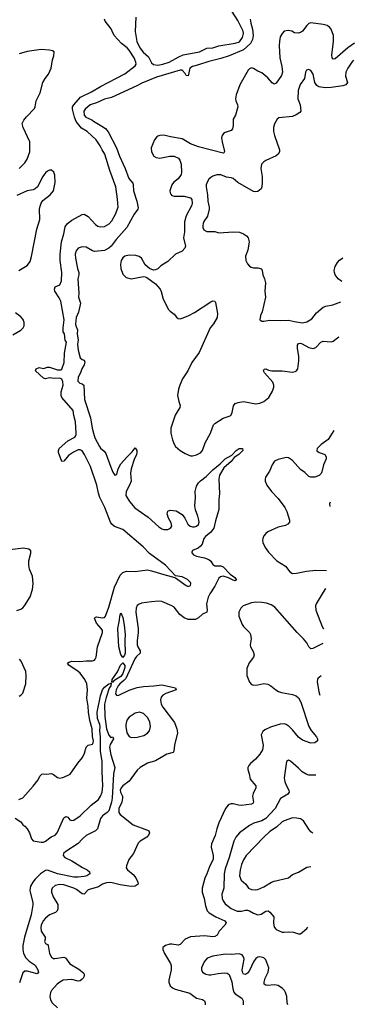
# Model space of a CAD drawing. Header units: inches. Extents: x 1682530 to 1839546, y 640742 to 791647.
# Tile 738 of 923: x 1833918 to 1837196, y 694414 to 704044. Entities that reach past the tile are written whole.
import ezdxf

# ---------------------------------------------------------------- set-up
doc = ezdxf.new("R2010")
doc.units = ezdxf.units.IN
doc.header["$MEASUREMENT"] = 0
doc.layers.add('B8639', color=7, linetype='Continuous')
doc.layers.add('B8730', color=7, linetype='Continuous')

msp = doc.modelspace()

# ---------------------------------------------------------------- linework, layer by layer
at = {"layer": 'B8639', "color": 5}
for points, elevation in [([(1833910, 696416.3), (1833950, 696434.9), (1834050, 696548.4), (1834098, 696610), (1834115.6, 696644.4), (1834136.2, 696663.8), (1834150, 696668), (1834184.7, 696664.7), (1834230, 696670.3), (1834250, 696662), (1834290, 696633.8), (1834310, 696627.6), (1834350, 696635.3), (1834413.3, 696666.7), (1834487.7, 696772.3), (1834533, 696827), (1834553.5, 696870), (1834570, 696930.4), (1834590, 696950.3), (1834630, 696959.6), (1834636.5, 696970), (1834639.6, 696990), (1834632.7, 697032.7), (1834629.2, 697110), (1834605.4, 697190), (1834591.1, 697270), (1834587.8, 697330), (1834576, 697410), (1834580.8, 697490), (1834576.3, 697550), (1834555.6, 697590), (1834510, 697652.2), (1834490, 697670.5), (1834399.7, 697730), (1834385.1, 697750), (1834398.3, 697761.7), (1834430, 697768.9), (1834507, 697767), (1834570, 697773.5), (1834630, 697772.4), (1834650, 697780.3), (1834656.8, 697790), (1834666.3, 697810), (1834681.6, 697910), (1834728.3, 698050), (1834728.9, 698068.9), (1834716.8, 698090), (1834670, 698142.6), (1834649.8, 698190.2), (1834659.1, 698200.9), (1834670, 698204.6), (1834730, 698194), (1834750, 698198.9), (1834758.2, 698210), (1834790, 698297), (1834847.3, 698492.7), (1834902.8, 698610), (1834930, 698636.8), (1834965.1, 698650), (1835050, 698648.6), (1835170, 698663.7), (1835210, 698655.1), (1835352.7, 698610), (1835416.2, 698596.2), (1835444.5, 698584.5), (1835550, 698509.1), (1835570, 698499.6), (1835590, 698510.8), (1835593.6, 698530), (1835590, 698538.7), (1835561.7, 698570), (1835510, 698594.6), (1835443.3, 698603.3), (1835346.9, 698710), (1835190, 698821.8), (1835128.3, 698890), (1834930, 699056.8), (1834848, 699088), (1834821.4, 699110), (1834807.5, 699130), (1834752.9, 699272.9), (1834703.7, 699370), (1834690, 699412.3), (1834675, 699490), (1834613.1, 699673.1), (1834553, 699793), (1834530, 699826.4), (1834510, 699836.3), (1834490, 699835.6), (1834444.1, 699815.9), (1834397.2, 699782.8), (1834350, 699725.2), (1834330, 699722), (1834299.8, 699810), (1834298, 699830), (1834305.3, 699850), (1834390, 699924.7), (1834457.9, 699962.1), (1834465.7, 699970), (1834471.7, 699988.3), (1834471, 700000)], 480), ([(1834642.3, 700000), (1834655, 699955), (1834698.7, 699870), (1834710, 699854.2), (1834745, 699825), (1834761.9, 699801.9), (1834810, 699666.3), (1834830, 699620.3), (1834850, 699590.4), (1834870, 699597.3), (1834881.4, 699650), (1834910, 699698.9), (1834969.6, 699770), (1835021.1, 699818.9), (1835050, 699858), (1835064, 699830), (1835065.5, 699810), (1835062, 699790), (1835038, 699742), (1835009.1, 699650), (1835004.7, 699610), (1835011.2, 699530), (1834995.3, 699490), (1834960.3, 699430), (1834958.4, 699390), (1834992.3, 699332.3), (1835045.5, 699270), (1835177.4, 699177.4), (1835282.5, 699082.5), (1835310, 699063.6), (1835330, 699056.9), (1835370, 699058), (1835394.5, 699070), (1835407.6, 699090), (1835402.7, 699122.7), (1835376, 699170), (1835362.7, 699210), (1835370, 699238), (1835393.2, 699246.8), (1835450, 699239.1), (1835510, 699204.9), (1835536.4, 699170), (1835566.4, 699110), (1835589.4, 699089.4), (1835610, 699083.2), (1835630, 699083.8), (1835650, 699091.2), (1835670, 699106.9), (1835677, 699130), (1835674.5, 699150), (1835664.2, 699190), (1835639.5, 699250), (1835632.5, 699290), (1835640.7, 699370), (1835637.8, 699430), (1835650, 699480.2), (1835670, 699513), (1835690, 699534.5), (1835744, 699576), (1835810, 699640.2), (1835881.1, 699698.9), (1835930, 699750.2), (1835995.1, 699784.9), (1836039.6, 699830), (1836066.6, 699850), (1836102, 699850), (1836102.8, 699830), (1836063.8, 699790), (1836018.9, 699761.1), (1835990, 699723.8), (1835918.9, 699661.1), (1835874.7, 699590), (1835868.8, 699550), (1835875.8, 699410), (1835867.5, 699350), (1835867.8, 699252.2), (1835835.9, 699144.1), (1835820.1, 699070), (1835790, 699031), (1835736.8, 698990), (1835723.3, 698970), (1835704.3, 698915.7), (1835690, 698895.1), (1835665.1, 698874.9), (1835610, 698853), (1835604.4, 698835.6), (1835604.2, 698830), (1835620.4, 698810), (1835650, 698795.6), (1835730, 698780.2), (1835770, 698765.4), (1835788.9, 698748.9), (1835810, 698715.6), (1835830, 698703), (1835890, 698702.6), (1835910, 698693.2), (1835980.8, 698620.8), (1836025, 698590), (1836038.5, 698570), (1836038, 698562), (1836030, 698556.9), (1836010, 698561.7), (1835964.5, 698584.5), (1835910, 698602.7), (1835883.7, 698596.3), (1835870, 698581.9), (1835830, 698503.4), (1835780.2, 698430), (1835764, 698396), (1835747.6, 698330), (1835754.6, 698270), (1835751, 698250), (1835708.7, 698231.3), (1835670, 698194.8), (1835640.6, 698179.4), (1835570, 698179.1), (1835530, 698195.4), (1835486.1, 698226.1), (1835430, 698297.4), (1835410, 698312.9), (1835310, 698353.1), (1835276.2, 698356.2), (1835208, 698352), (1835110, 698336.2), (1835090, 698329.3), (1835070, 698313.1), (1835057.8, 698290), (1835054.3, 698250), (1835079.5, 698090), (1835079.5, 698050), (1835068.5, 697970), (1835069, 697930), (1835074.3, 697910), (1835097.4, 697870), (1835098, 697850), (1835063.1, 697816.9), (1835045.9, 697794.1), (1834958.7, 697601.3), (1834939.5, 697580.5), (1834898.5, 697550), (1834882.6, 697530), (1834863.7, 697490), (1834857.6, 697450), (1834870, 697435.3), (1834890, 697438.4), (1834990, 697487.4), (1835070, 697512.6), (1835130, 697522.3), (1835231.4, 697528.6), (1835310, 697540.2), (1835444.7, 697510), (1835450.8, 697490), (1835350, 697454.6), (1835320.9, 697439.1), (1835302.7, 697417.3), (1835295.9, 697390), (1835304.3, 697350), (1835319.7, 697319.7), (1835433.2, 697170), (1835458.8, 697110), (1835464.5, 697070), (1835435.5, 696950), (1835428.8, 696891.2), (1835422.5, 696877.5), (1835358.3, 696861.7), (1835250, 696796.5), (1835170, 696771.9), (1835097.8, 696730), (1835070, 696704.4), (1834990, 696595.3), (1834930, 696551.4), (1834911, 696530), (1834903.6, 696510), (1834904.8, 696490), (1834924.4, 696450), (1834926.5, 696430), (1834918.6, 696390), (1834889.6, 696330), (1834889.1, 696290), (1834902, 696270), (1835030, 696170.9), (1835170, 696117.6), (1835183.1, 696110), (1835190.2, 696090.2), (1835180.3, 696070), (1835162, 696050), (1835097.4, 696010), (1835078.8, 695990), (1835031.7, 695888.3), (1834987.6, 695830), (1834964.2, 695770), (1834962, 695750), (1834974, 695730), (1835030, 695682.6), (1835056.8, 695650), (1835076.6, 695610), (1835078.8, 695590), (1835050, 695570.6), (1835010, 695568), (1834901.6, 695581.6), (1834810, 695605.4), (1834770, 695601.3), (1834730, 695588.9), (1834690, 695562.6), (1834590, 695535.2), (1834550, 695491), (1834530, 695493.5), (1834475.7, 695535.7), (1834450, 695549.1), (1834350, 695583.6), (1834310, 695587), (1834264.8, 695575.2), (1834235.8, 695550), (1834229.1, 695530), (1834229.2, 695510), (1834245.2, 695465.2), (1834291.4, 695390), (1834292, 695348), (1834284.2, 695330), (1834268.2, 695311.8), (1834210, 695288.2), (1834170, 695258), (1834148.3, 695230), (1834129.2, 695190), (1834125, 695165), (1834130, 695131), (1834166, 695070), (1834168.4, 695050), (1834161.6, 695030), (1834170.7, 695010), (1834190, 694999.5), (1834196.9, 694990), (1834211.1, 694911.1), (1834230, 694876.4), (1834250, 694863.1), (1834262, 694862), (1834350, 694875.8), (1834368.4, 694868.4), (1834410, 694809.1), (1834497.3, 694757.3), (1834543.2, 694723.2), (1834550.3, 694710), (1834549.1, 694690), (1834540.2, 694670), (1834530, 694659.8), (1834510, 694645), (1834490, 694639.3), (1834430, 694655.7), (1834345.5, 694650), (1834310.4, 694630), (1834286, 694610), (1834229, 694550), (1834219.6, 694530), (1834211.8, 694490), (1834218.7, 694458.7), (1834237.6, 694430), (1834290, 694381.3)], 480), ([(1835399.6, 700000), (1835414, 699934), (1835431.5, 699891.5), (1835445.8, 699870), (1835490.8, 699830.8), (1835540.5, 699800.5), (1835590, 699779), (1835610, 699777), (1835650.4, 699789.6), (1835690, 699809.3), (1835710, 699829.1), (1835735.5, 699904.5), (1835786.1, 700000)], 520), ([(1836980, 700000), (1836941.2, 699938.8), (1836870, 699889.6), (1836833.4, 699850), (1836827.3, 699830), (1836830, 699826), (1836850.4, 699810.4), (1836890, 699799.3), (1836906.8, 699790), (1836919.3, 699770), (1836921.6, 699750), (1836892.7, 699690), (1836877.6, 699622.4), (1836870, 699606.6), (1836852.3, 699587.7), (1836810, 699571.1), (1836790, 699568.3), (1836770, 699568.2), (1836750, 699575.6), (1836710, 699615.1), (1836670, 699646.3), (1836590, 699732.4), (1836550, 699759.1), (1836530, 699761.1), (1836450, 699744), (1836414, 699726), (1836390.2, 699689.8), (1836364.9, 699630), (1836327.4, 699570), (1836322.6, 699550), (1836324.2, 699530), (1836340.4, 699490), (1836386, 699430), (1836450, 699361.6), (1836514.3, 699274.3), (1836534.6, 699234.6), (1836561.1, 699150), (1836560.4, 699130), (1836544.9, 699110), (1836521.3, 699098.7), (1836450, 699079.2), (1836350, 699033.7), (1836330, 699019.7), (1836310, 698996.2), (1836299.6, 698970), (1836296.9, 698950), (1836300.3, 698930), (1836321.6, 698881.6), (1836355.1, 698835.1), (1836438, 698750), (1836520.7, 698700.7), (1836563.1, 698643.1), (1836590, 698629.2), (1836630, 698630.3), (1836728.1, 698651.9), (1836818.2, 698661.8), (1836923.9, 698655.5)], 520), ([(1836959.2, 699325.6), (1836953.1, 699310), (1836957, 699283.1)], 540), ([(1833890, 698267.3), (1833930, 698279), (1833948.9, 698291.1), (1833966.6, 698310), (1834019.5, 698400.5), (1834042.7, 698470), (1834050.7, 698529.3), (1834042.3, 698602.3), (1834015.4, 698670), (1834006.8, 698710), (1834007.8, 698750), (1834027.2, 698827.2), (1834026.6, 698850), (1834006.3, 698866.3), (1833956.4, 698876.4), (1833770, 698851.8)], 520), ([(1836914.7, 698480.8), (1836890, 698444.7), (1836823.5, 698330), (1836816.9, 698310), (1836819.3, 698270), (1836879.6, 698110), (1836894, 698087.5)], 520), ([(1836886.4, 697943.1), (1836790, 697892.8), (1836770, 697891.5), (1836750.7, 697910.7), (1836729.9, 697949.9), (1836699.8, 697990), (1836636.4, 698050), (1836417.8, 698297.8), (1836382.5, 698322.5), (1836336.8, 698336.8), (1836290, 698343.5), (1836230, 698346.3), (1836190, 698340.9), (1836108.4, 698310), (1836083.1, 698290), (1836064.2, 698250), (1836066.3, 698210), (1836097.2, 698130), (1836110.3, 698110), (1836168.8, 698050), (1836178.9, 698030), (1836186, 697990), (1836176.4, 697930), (1836178.4, 697910), (1836204.4, 697864.4), (1836213.5, 697833.5), (1836208.5, 697810), (1836165.9, 697754.1), (1836142.9, 697697.1), (1836143.2, 697630), (1836170, 697564.9), (1836190, 697541.3), (1836210, 697534.6), (1836250, 697537.8), (1836310, 697552.4), (1836350, 697545), (1836379.5, 697530), (1836428.8, 697488.8), (1836453.9, 697473.9), (1836483.9, 697463.9), (1836590, 697443.9), (1836625.5, 697430), (1836650, 697413.1), (1836671.5, 697370), (1836748.9, 697130), (1836772, 697092), (1836824.4, 697030), (1836834.4, 697010), (1836835.5, 696990), (1836810, 696971.8), (1836770, 696967.8), (1836690, 696998.3), (1836648.6, 697028.6), (1836590, 697099.7), (1836558.9, 697130), (1836530, 697149.7), (1836510, 697157.2), (1836470, 697154.5), (1836374, 697126), (1836320.7, 697099.3), (1836298.8, 697081.2), (1836282.8, 697050), (1836303.6, 696950), (1836295.5, 696904.5), (1836270, 696862.4), (1836226.7, 696813.3), (1836180.4, 696770), (1836163.8, 696750), (1836154.4, 696730), (1836154, 696710), (1836166.4, 696670), (1836175.3, 696615.3), (1836232.2, 696550), (1836232.2, 696530), (1836203.8, 696476.2), (1836197.3, 696450), (1836208.9, 696390), (1836202.6, 696377.4), (1836189.2, 696370.8), (1836090, 696358.2), (1836061, 696361), (1836010, 696375.8), (1835990, 696376.3), (1835970.3, 696369.7), (1835959.3, 696360.7), (1835934, 696330), (1835869.3, 696190.7), (1835848, 696130), (1835834.2, 696065.8), (1835796.4, 695983.6), (1835793.8, 695950), (1835814.5, 695870), (1835813, 695830), (1835780.7, 695770), (1835751.4, 695690), (1835731, 695649), (1835704.7, 695550), (1835707.1, 695510), (1835723.6, 695450), (1835736.7, 695376.7), (1835755.3, 695330), (1835774.4, 695310), (1835838.7, 695270), (1835927, 695230), (1835939.5, 695210), (1835926.9, 695190), (1835871.9, 695130), (1835854, 695090), (1835830, 695076.8), (1835810, 695075), (1835730, 695085.7), (1835590, 695074.8), (1835537.6, 695050), (1835490, 694998.9), (1835470, 694993.5), (1835410, 695003.1), (1835390, 695001.7), (1835346, 694990), (1835320.5, 694970), (1835319.3, 694950), (1835335.3, 694910), (1835394.8, 694814.8), (1835402, 694790), (1835401.2, 694750), (1835377.8, 694650), (1835378.3, 694630), (1835393.6, 694593.6), (1835414.4, 694574.4), (1835441.6, 694561.6), (1835584.7, 694524.7), (1835650, 694475.2), (1835710, 694460.9), (1835728.9, 694448.9), (1835735.6, 694430), (1835733.7, 694410)], 520), ([(1833911.4, 697428.6), (1833930, 697436.3), (1833950, 697458.8), (1833978.4, 697550), (1833982.5, 697630), (1833977.4, 697670), (1833931.6, 697770), (1833917.6, 697790)], 520), ([(1833873.4, 696233.4), (1833930, 696197.6), (1833950.2, 696170.2), (1833970, 696156), (1833990.3, 696130), (1834012.6, 696090), (1834033.9, 696033.9), (1834050, 696014), (1834130, 695999.5), (1834150, 696001.2), (1834170.6, 696009.4), (1834227.1, 696052.9), (1834264.7, 696070), (1834285.1, 696090), (1834350, 696238.8), (1834370.9, 696250.9), (1834390, 696244.7), (1834410, 696218), (1834430, 696211.3), (1834450, 696216), (1834510, 696258), (1834617.9, 696362.1), (1834690, 696416.5), (1834710, 696450.4), (1834724.9, 696490), (1834734.1, 696550), (1834725.3, 696690), (1834725.5, 696790), (1834708.3, 696890), (1834709.2, 697029.2), (1834701.7, 697090), (1834706.4, 697130), (1834703.4, 697150), (1834679, 697210), (1834678.6, 697270), (1834709.9, 697430), (1834729.8, 697490), (1834750, 697516.5), (1834790, 697548.2), (1834807.3, 697552.7), (1834810, 697558), (1834814, 697554), (1834810.2, 697530.2), (1834794.3, 697505.7), (1834763.9, 697416.1), (1834750.1, 697350), (1834753.4, 697230), (1834768, 697108), (1834790, 697046), (1834810, 697024.9), (1834830, 697030.8), (1834837, 697010), (1834803.5, 696956.5), (1834799, 696930), (1834810, 696853.4), (1834848.9, 696730), (1834837.8, 696670), (1834823.3, 696430), (1834816.6, 696390), (1834790, 696306.9), (1834776.1, 696290), (1834730, 696259.2), (1834710.3, 696230), (1834681.6, 696130), (1834659.5, 696110), (1834570, 696064.2), (1834530, 696030.7), (1834491.6, 695988.4), (1834369.1, 695910), (1834346.5, 695890), (1834344.6, 695870), (1834359.5, 695850), (1834430, 695816), (1834532.5, 695752.5), (1834580.5, 695730), (1834601.6, 695710), (1834604.9, 695690), (1834574.8, 695670), (1834550, 695663.1), (1834490, 695657), (1834450, 695658.3), (1834287.6, 695690), (1834190, 695724.8), (1834170, 695722.9), (1834123.2, 695690), (1834070, 695638.5), (1834046.5, 695610), (1834025.4, 695570), (1834018.6, 695530), (1834020.8, 695510), (1834047, 695410), (1834047, 695387), (1834029.1, 695289.1), (1833963.6, 695070), (1833948.9, 694990), (1833947.8, 694950), (1833956.8, 694910), (1833978.8, 694870), (1834010, 694835.1), (1834070, 694795.8), (1834096, 694750), (1834102.3, 694730), (1834090, 694711.6), (1833990, 694737.6), (1833970, 694738), (1833950, 694722.2), (1833916.6, 694623.4)], 460), ([(1836869.8, 697627.4), (1836840.2, 697599.8), (1836834, 697590), (1836831.8, 697570), (1836848.4, 697470), (1836859.8, 697437.2)], 540), ([(1836818.5, 696654.3), (1836750, 696655.1), (1836723.8, 696663.8), (1836686.6, 696686.6), (1836650, 696724.5), (1836570, 696792.3), (1836550, 696801.2), (1836531.3, 696790), (1836508.4, 696630), (1836515.8, 696590), (1836532, 696550), (1836554.9, 696510), (1836558, 696490), (1836543.1, 696470), (1836473, 696427), (1836420.7, 696330), (1836330, 696232.3), (1836290, 696208.4), (1836212.7, 696187.3), (1836170, 696163.9), (1836070, 696091.1), (1836035.3, 696050), (1836015.2, 696010), (1835970.2, 695850), (1835930, 695740.9), (1835922.5, 695690), (1835916.2, 695550), (1835896.9, 695490), (1835900.2, 695450), (1835910, 695425.3), (1835930, 695397.3), (1835990, 695351.1), (1836050, 695325.2), (1836090, 695323.9), (1836130, 695335.4), (1836150, 695336.2), (1836170, 695330.2), (1836210, 695304.9), (1836250, 695288.9), (1836284.4, 695295.6), (1836330, 695325.3), (1836350.8, 695330), (1836370, 695316.3), (1836407, 695270), (1836403, 695210), (1836411, 695170), (1836430, 695146), (1836490, 695121), (1836510, 695118.8), (1836550, 695124), (1836599.8, 695119.8), (1836650, 695104.7), (1836670, 695104.7), (1836730, 695156), (1836740.3, 695169.5)], 540), ([(1836788.7, 696088.6), (1836770, 696101.6), (1836750, 696127.3), (1836698, 696210), (1836670, 696228), (1836630, 696236.4), (1836590, 696238), (1836510, 696209.8), (1836490, 696199), (1836434.2, 696145.8), (1836370, 696103.5), (1836308, 696050), (1836138, 695870), (1836110, 695826.3), (1836090, 695781.6), (1836076.6, 695730), (1836071.3, 695671.3), (1836086.7, 695630), (1836132.7, 695590), (1836158, 695550), (1836190, 695536.9), (1836230, 695533.8), (1836250, 695537.3), (1836310, 695561.8), (1836384.2, 695610), (1836410, 695620.2), (1836550, 695651.6), (1836590, 695683.6), (1836650, 695706.7), (1836730, 695755.3), (1836771.5, 695761.1)], 560), ([(1836546.3, 694410), (1836538.3, 694430), (1836533.5, 694490), (1836523.1, 694530), (1836511.1, 694550), (1836491.2, 694570), (1836450, 694597.2), (1836410, 694603.5), (1836350, 694598.4), (1836330, 694600.9), (1836314, 694610), (1836312.3, 694630), (1836322.4, 694670), (1836352, 694730), (1836359.3, 694770), (1836330, 694848.7), (1836310, 694869), (1836270, 694879.3), (1836250, 694875.1), (1836230, 694862.7), (1836208.8, 694831.2), (1836170, 694743.7), (1836150, 694718), (1836130, 694707.3), (1836109.7, 694709.7), (1836100.7, 694730), (1836098.7, 694750), (1836115.6, 694855.6), (1836113.6, 694873.6), (1836097.6, 694897.6), (1836069.5, 694909.5), (1835990, 694902.4), (1835930, 694904.2), (1835810, 694886.6), (1835754.7, 694865.3), (1835723.8, 694830), (1835700.5, 694770), (1835699.1, 694750), (1835710, 694727.7), (1835741, 694710), (1835770, 694703.7), (1835790, 694702), (1835863.8, 694716.2), (1835921.6, 694721.6), (1835950, 694718), (1835970, 694706), (1835994.9, 694634.9), (1836004.8, 694564.8), (1836014.6, 694534.6), (1836030, 694515.5), (1836094, 694474), (1836108.8, 694448.8), (1836107.2, 694410)], 540)]:
    msp.add_lwpolyline(points, dxfattribs=dict(at, elevation=elevation))
for points, elevation in [([(1834930, 697805.1), (1834910, 697835.1), (1834890.7, 697910), (1834879.8, 698090), (1834896, 698170), (1834898, 698210), (1834910, 698244), (1834930, 698198), (1834942.3, 698122.3), (1834950.1, 698030), (1834947.3, 697970), (1834950.8, 697849.2), (1834946, 697830)], 460), ([(1834824.5, 697564.5), (1834819, 697570), (1834823.7, 697576.3), (1834824, 697590), (1834875.4, 697664.6), (1834906.4, 697730), (1834930, 697752.7), (1834949.1, 697729.1), (1834947.8, 697710), (1834930, 697649.8), (1834910, 697619.6), (1834840.5, 697579.5), (1834830, 697566)], 460), ([(1835090.6, 697270.6), (1835050, 697262), (1834990, 697224.2), (1834967.1, 697192.9), (1834956.6, 697150), (1834956.4, 697130), (1834968.8, 697068.8), (1834990, 697032), (1835010, 697023.6), (1835070, 697027.8), (1835135.1, 697044.9), (1835170, 697066), (1835189.8, 697090), (1835199.8, 697130), (1835193.5, 697173.5), (1835174.9, 697214.9), (1835130, 697258.7)], 480)]:
    msp.add_lwpolyline(points, close=True, dxfattribs=dict(at, elevation=elevation))
at = {"layer": 'B8730', "color": 5}
msp.add_line((1836996.1, 700025.4, 520), (1836980, 700000, 520), dxfattribs=at)
for points, elevation in [([(1835056.8, 704070), (1835049.3, 703929.3), (1835065.6, 703830), (1835093.8, 703770), (1835127.7, 703727.7), (1835179.3, 703679.3), (1835210, 703623), (1835230, 703604.9), (1835270, 703600.4), (1835321.2, 703610), (1835380.9, 703630), (1835478, 703682), (1835521, 703699), (1835679.5, 703730), (1835750, 703764.2), (1835810, 703768.4), (1835870, 703787.5), (1836030, 703813.2), (1836070, 703828.2), (1836099.8, 703870), (1836110.8, 703910), (1836108.2, 703930), (1836055.4, 704035.4), (1835945.5, 704210)], 480), ([(1834471, 700000), (1834464.2, 700110), (1834447.4, 700172.6), (1834443, 700223), (1834329.7, 700350), (1834324, 700370), (1834325.3, 700405.3), (1834344.3, 700470), (1834341.6, 700501.6), (1834330, 700529.7), (1834310, 700538.7), (1834254.7, 700534.7), (1834210, 700542), (1834170, 700532), (1834150, 700537), (1834073.2, 700610), (1834079.3, 700630), (1834110, 700643), (1834150, 700633), (1834190, 700645.3), (1834210, 700644.7), (1834290, 700619), (1834322, 700618), (1834330, 700624.7), (1834352.2, 700690), (1834355.9, 700784.1), (1834376.9, 700890), (1834365.1, 700910), (1834357, 700970), (1834344.2, 700990), (1834344, 701030), (1834355.3, 701110), (1834321.1, 701290), (1834305, 701325), (1834263.7, 701390), (1834259.2, 701410), (1834266, 701430), (1834310.5, 701449.5), (1834328, 701490), (1834329.4, 701570), (1834314.2, 701690), (1834314.1, 701750), (1834327.9, 701870), (1834349.9, 701950), (1834362.5, 702017.5), (1834386.5, 702050), (1834430, 702084.8), (1834530, 702137.8), (1834550, 702140.8), (1834590, 702118.9), (1834661.8, 702041.8), (1834684.8, 702024.8), (1834710, 702017), (1834750, 702021.3), (1834793, 702047), (1834821.8, 702078.2), (1834856.8, 702143.2), (1834882, 702210), (1834877.6, 702290), (1834859.3, 702410), (1834800.5, 702570), (1834753, 702730), (1834726, 702770), (1834708, 702810), (1834665.7, 702870), (1834579, 702950), (1834522.2, 702982.2), (1834470, 703049.2), (1834454.7, 703090), (1834435.7, 703170), (1834435.6, 703190), (1834447.8, 703212.2), (1834513.1, 703286.9), (1834622.5, 703337.5), (1834710, 703388.9), (1834947.2, 703512.8), (1835048.5, 703591.5), (1835059.6, 703610), (1835057.2, 703630), (1835039, 703670), (1834990, 703747.4), (1834970, 703768.6), (1834915.1, 703810), (1834844.5, 703890), (1834822.7, 703930), (1834814.8, 703954.8), (1834755.3, 704030), (1834748.7, 704050)], 480), ([(1836176.6, 704050), (1836181.1, 704010), (1836199, 703950), (1836204.2, 703890), (1836200.2, 703850), (1836177.7, 703810), (1836110.1, 703750), (1835971.5, 703690), (1835890, 703664.6), (1835770, 703635.8), (1835670, 703601), (1835610, 703586.5), (1835584.2, 703570), (1835570, 703493.2), (1835550, 703497), (1835538.4, 703518.4), (1835510.5, 703550.5), (1835491.3, 703551.3), (1835257.8, 703482.2), (1835115.6, 703424.4), (1835064, 703396), (1834816.9, 703283.1), (1834750, 703267.2), (1834670, 703229.8), (1834610, 703212.7), (1834559.5, 703170), (1834546.4, 703150), (1834548.1, 703110), (1834565, 703090), (1834625.3, 703065.3), (1834640.3, 703050), (1834723.2, 703003.2), (1834758.7, 702978.7), (1834785.5, 702945.5), (1834865.3, 702790), (1834896.1, 702710), (1834952.1, 702590), (1834987.9, 702490), (1835026.2, 702446.2), (1835031, 702430), (1835033.3, 702370), (1835065.3, 702270), (1835077, 702203), (1835076.6, 702190), (1835038.3, 702141.7), (1834966.3, 702010), (1834864.3, 701895.7), (1834813.9, 701830), (1834790, 701808.5), (1834750, 701787.4), (1834650, 701776.3), (1834630, 701783.2), (1834570, 701820.2), (1834530, 701822.9), (1834491, 701809), (1834470, 701783.7), (1834462.4, 701750), (1834463.9, 701710), (1834485.8, 701610), (1834499, 701570), (1834497.8, 701550), (1834486, 701510), (1834498.5, 701370), (1834494, 701330), (1834512.2, 701270), (1834495.1, 701184.9), (1834470.1, 701129.9), (1834465.2, 701065.2), (1834466.5, 701050), (1834485.7, 701010), (1834481.7, 700970), (1834491.1, 700911.1), (1834483.9, 700870), (1834491, 700811), (1834510, 700736), (1834530, 700720.7), (1834550, 700714.8), (1834555.8, 700695.8), (1834548.8, 700670), (1834525.3, 700630), (1834513.6, 700590), (1834491.6, 700548.4), (1834488, 700510), (1834508.1, 700488.1), (1834530, 700482.9), (1834546.7, 700470), (1834554.4, 700330), (1834611.8, 700150), (1834628.6, 700048.6), (1834642.3, 700000)], 480), ([(1837196.2, 703814.5), (1837131.8, 703768.2), (1837010, 703660.5), (1836990, 703658.4), (1836979.6, 703670), (1836975.4, 703695.4), (1836992.4, 703830), (1836990.6, 703890), (1836968.7, 703950), (1836952.1, 703970), (1836930, 703985.6), (1836890, 703996.5), (1836770, 704012.6), (1836750, 704005.6), (1836730, 703987.3), (1836686.9, 703933.1), (1836670, 703919.6), (1836650, 703911.6), (1836610, 703914.5), (1836584, 703930), (1836550, 703938.7), (1836510, 703931.2), (1836490, 703909.4), (1836470, 703875.1), (1836461.5, 703830), (1836459.1, 703790), (1836465.5, 703670), (1836485.5, 703585.5), (1836491.9, 703530), (1836482.6, 703497.4), (1836430, 703424.5), (1836410, 703414.3), (1836390, 703425.7), (1836350, 703476), (1836290, 703525.1), (1836250, 703541.1), (1836210, 703566), (1836190, 703571.9), (1836170, 703564.7), (1836155.3, 703550), (1836074.7, 703405.3), (1836038.4, 703310), (1836033, 703270), (1836036.3, 703250), (1836052.4, 703212.4), (1836054.9, 703190), (1836032.2, 703110), (1836008.2, 703070), (1836010.5, 703010), (1836002.5, 702977.5), (1835990, 702961.2), (1835930, 702939.3), (1835916, 702930), (1835901.6, 702910), (1835896.4, 702890), (1835900.3, 702850), (1835924.4, 702755.6), (1835918.2, 702741.8), (1835910, 702736.9), (1835670, 702798.9), (1835592.7, 702830), (1835510, 702877.6), (1835396.6, 702896.6), (1835330, 702913.3), (1835290, 702911.5), (1835270, 702906), (1835261.2, 702898.8), (1835238.9, 702870), (1835204.7, 702790), (1835208.9, 702750), (1835233.4, 702710), (1835254.5, 702694.5), (1835290, 702688.5), (1835390, 702710.3), (1835430.2, 702710.2), (1835472.2, 702690), (1835487.2, 702670), (1835498.9, 702630), (1835504.2, 702550), (1835500.3, 702530), (1835471, 702489), (1835423.7, 702450), (1835407.4, 702430), (1835389.1, 702370.9), (1835392, 702350), (1835398.5, 702338.5), (1835410, 702324.9), (1835430, 702316.5), (1835530, 702316.5), (1835590, 702302), (1835605.8, 702285.8), (1835608.9, 702250), (1835604, 702230), (1835550, 702124.7), (1835533.9, 702066.1), (1835533.5, 701970), (1835522.9, 701910), (1835542.4, 701830), (1835535.2, 701810), (1835510, 701781.6), (1835443.8, 701750), (1835370, 701679.6), (1835302, 701638), (1835270, 701608.7), (1835250, 701599), (1835230, 701595.3), (1835189.1, 701609.1), (1835147.8, 701647.8), (1835111.2, 701711.2), (1835088.3, 701728.3), (1835057.2, 701737.2), (1834990, 701740.3), (1834948.7, 701730), (1834930, 701716), (1834912.3, 701690), (1834904.5, 701650), (1834910, 701611), (1834930, 701554.8), (1834962.2, 701522.2), (1835011, 701509), (1835130, 701530.8), (1835147.9, 701527.9), (1835163.5, 701523.5), (1835250, 701460.7), (1835293, 701410), (1835304.7, 701384.7), (1835322.4, 701310), (1835376.3, 701210), (1835392.1, 701192.1), (1835430, 701164), (1835453.5, 701133.5), (1835470, 701122.4), (1835490, 701119.5), (1835510, 701124.4), (1835570, 701148.4), (1835630, 701181.6), (1835790, 701284.4), (1835810, 701292.7), (1835830, 701290.7), (1835836.7, 701276.7), (1835855.5, 701170), (1835853, 701130), (1835817.1, 701070), (1835784.9, 701030), (1835675.5, 700790), (1835602.7, 700690), (1835564.6, 700610), (1835513.8, 700530), (1835487.3, 700470), (1835474.3, 700430), (1835464.2, 700370), (1835475.8, 700310), (1835490.2, 700270), (1835487.8, 700250), (1835459.1, 700210), (1835442.5, 700177.5), (1835400.2, 700050), (1835397.5, 700010), (1835399.6, 700000)], 520), ([(1833911.3, 702588.7), (1833970, 702644.4), (1833990, 702679.1), (1834016.8, 702750), (1834016.4, 702850), (1833952.4, 702990), (1833942.4, 703030), (1833958.9, 703061.1), (1833985.2, 703094.8), (1834063.8, 703176.2), (1834069.8, 703190.2), (1834078.2, 703250), (1834119.1, 703330), (1834146, 703430), (1834166.9, 703470), (1834199.7, 703510), (1834227, 703570), (1834239.5, 703650), (1834252.7, 703690), (1834255.3, 703730), (1834239.3, 703739.3), (1834210, 703746), (1834130, 703752.6), (1833990, 703733.7), (1833911.6, 703708.4)], 520), ([(1837187.4, 703648.8), (1837172.4, 703630), (1837132.8, 703570), (1837112.6, 703530), (1837109.1, 703490), (1837130.3, 703430), (1837113.5, 703406.5), (1837084, 703396), (1836970, 703379.3), (1836910, 703377.6), (1836848.7, 703388.7), (1836830, 703400.7), (1836809.8, 703429.8), (1836791.6, 703510), (1836770, 703546), (1836750, 703557), (1836727.3, 703550), (1836717.1, 703530), (1836708.4, 703470), (1836664.4, 703410), (1836647.1, 703350), (1836643.1, 703270), (1836664.9, 703210), (1836670.6, 703150), (1836663.8, 703136.2), (1836627.6, 703112.4), (1836590, 703098.3), (1836457.1, 703082.9), (1836440.7, 703070), (1836415.6, 703024.4), (1836403.8, 702990), (1836403.8, 702950), (1836412.7, 702910), (1836463, 702770), (1836464, 702750), (1836450.8, 702730), (1836430, 702712.7), (1836330, 702667), (1836310, 702654.5), (1836286, 702630), (1836278.7, 702590), (1836292.7, 702510), (1836294.9, 702450), (1836290.4, 702410), (1836282, 702390), (1836250, 702362), (1836230, 702359.6), (1836210, 702365.1), (1836054.7, 702450), (1836007.6, 702490), (1835990, 702498), (1835945.2, 702505.2), (1835890, 702527.2), (1835850, 702526.9), (1835810, 702512.8), (1835790, 702500.5), (1835770, 702483.6), (1835757.1, 702462.9), (1835745.8, 702430), (1835744.7, 702410), (1835759.3, 702330), (1835762, 702270), (1835775.5, 702210), (1835774.8, 702190), (1835756.6, 702123.4), (1835723.2, 702070), (1835713.8, 702050), (1835712.4, 702030), (1835712.8, 702010), (1835723.1, 701990), (1835750, 701973.8), (1835830, 701971.3), (1835870, 701960.3), (1836010, 701968.4), (1836070, 701965.5), (1836110.4, 701950.4), (1836141, 701930), (1836156, 701910), (1836166, 701870), (1836154, 701790), (1836130.3, 701729.7), (1836131.7, 701690), (1836150, 701655.5), (1836170, 701633), (1836184.7, 701624.7), (1836210, 701618), (1836250, 701618), (1836286.8, 701606.8), (1836294.8, 701590), (1836299.1, 701550), (1836316.3, 701510), (1836324.9, 701470), (1836320.4, 701390), (1836326.4, 701330), (1836293.2, 701186.8), (1836276, 701150), (1836271.3, 701110), (1836290, 701096), (1836310, 701094), (1836370, 701104.4), (1836470, 701102.6), (1836550, 701106.7), (1836610, 701091.3), (1836690, 701080.3), (1836730, 701090.3), (1836781.3, 701118.7), (1836824.1, 701175.9), (1836890, 701232.4), (1836917.7, 701242.3), (1836985.5, 701254.5), (1837062.4, 701284.1)], 540), ([(1833908.6, 701590), (1833990, 701640.3), (1834004.8, 701655.2), (1834019.4, 701680.6), (1834033.3, 701726.7), (1834084.7, 701995.3), (1834114.8, 702090), (1834112.5, 702190), (1834119.1, 702220.9), (1834129.8, 702250.2), (1834145.7, 702274.3), (1834215.1, 702330), (1834250, 702370.7), (1834265.8, 702450), (1834262.8, 702522.8), (1834251.6, 702551.6), (1834230.8, 702570.8), (1834210, 702571.9), (1834190, 702562.4), (1834170, 702545.3), (1834143.2, 702510), (1834091.2, 702408.8), (1834070.2, 702389.8), (1834050, 702380.4), (1833990, 702368.6), (1833890, 702323.2)], 520), ([(1837072.8, 701482), (1837038.7, 701510), (1837009.6, 701550), (1837001.6, 701570), (1836998.7, 701590), (1837007.8, 701630), (1837029.8, 701670.2), (1837050, 701693), (1837085.1, 701716)], 540), ([(1833850, 700960.8), (1833930, 701007.4), (1833950.6, 701029.4), (1833961, 701050), (1833962.9, 701082.9), (1833951.7, 701111.7), (1833930, 701138), (1833876.6, 701176.6)], 520), ([(1835786.1, 700000), (1835791.4, 700010), (1835817.7, 700082.3), (1835830, 700095.3), (1835910, 700147), (1835970, 700165.5), (1835985.6, 700174.4), (1835998, 700202), (1836013.3, 700266.7), (1836028.8, 700291.2), (1836058.8, 700301.2), (1836110, 700309.2), (1836230, 700288.6), (1836270, 700292.7), (1836311, 700309), (1836359.3, 700350), (1836393.2, 700410), (1836406.3, 700450), (1836408, 700470), (1836398.5, 700498.5), (1836317.6, 700590), (1836307, 700610), (1836313.2, 700626.8), (1836330, 700628), (1836355.5, 700615.5), (1836389.1, 700609.1), (1836490, 700610.9), (1836590, 700598), (1836618, 700602), (1836630.8, 700609.2), (1836641.1, 700630), (1836653.9, 700706.1), (1836653, 700750), (1836637.8, 700830), (1836640, 700860), (1836650, 700877), (1836670, 700879.6), (1836685.8, 700874.2), (1836750, 700838.5), (1836791.4, 700828.6), (1836820.5, 700839.5), (1836869.6, 700890), (1836890, 700898.3), (1836970, 700892.9), (1836990, 700898.9), (1837030, 700933.7), (1837044.3, 700941.2)], 520)]:
    msp.add_lwpolyline(points, dxfattribs=dict(at, elevation=elevation))

doc.saveas('drawing.dxf')
